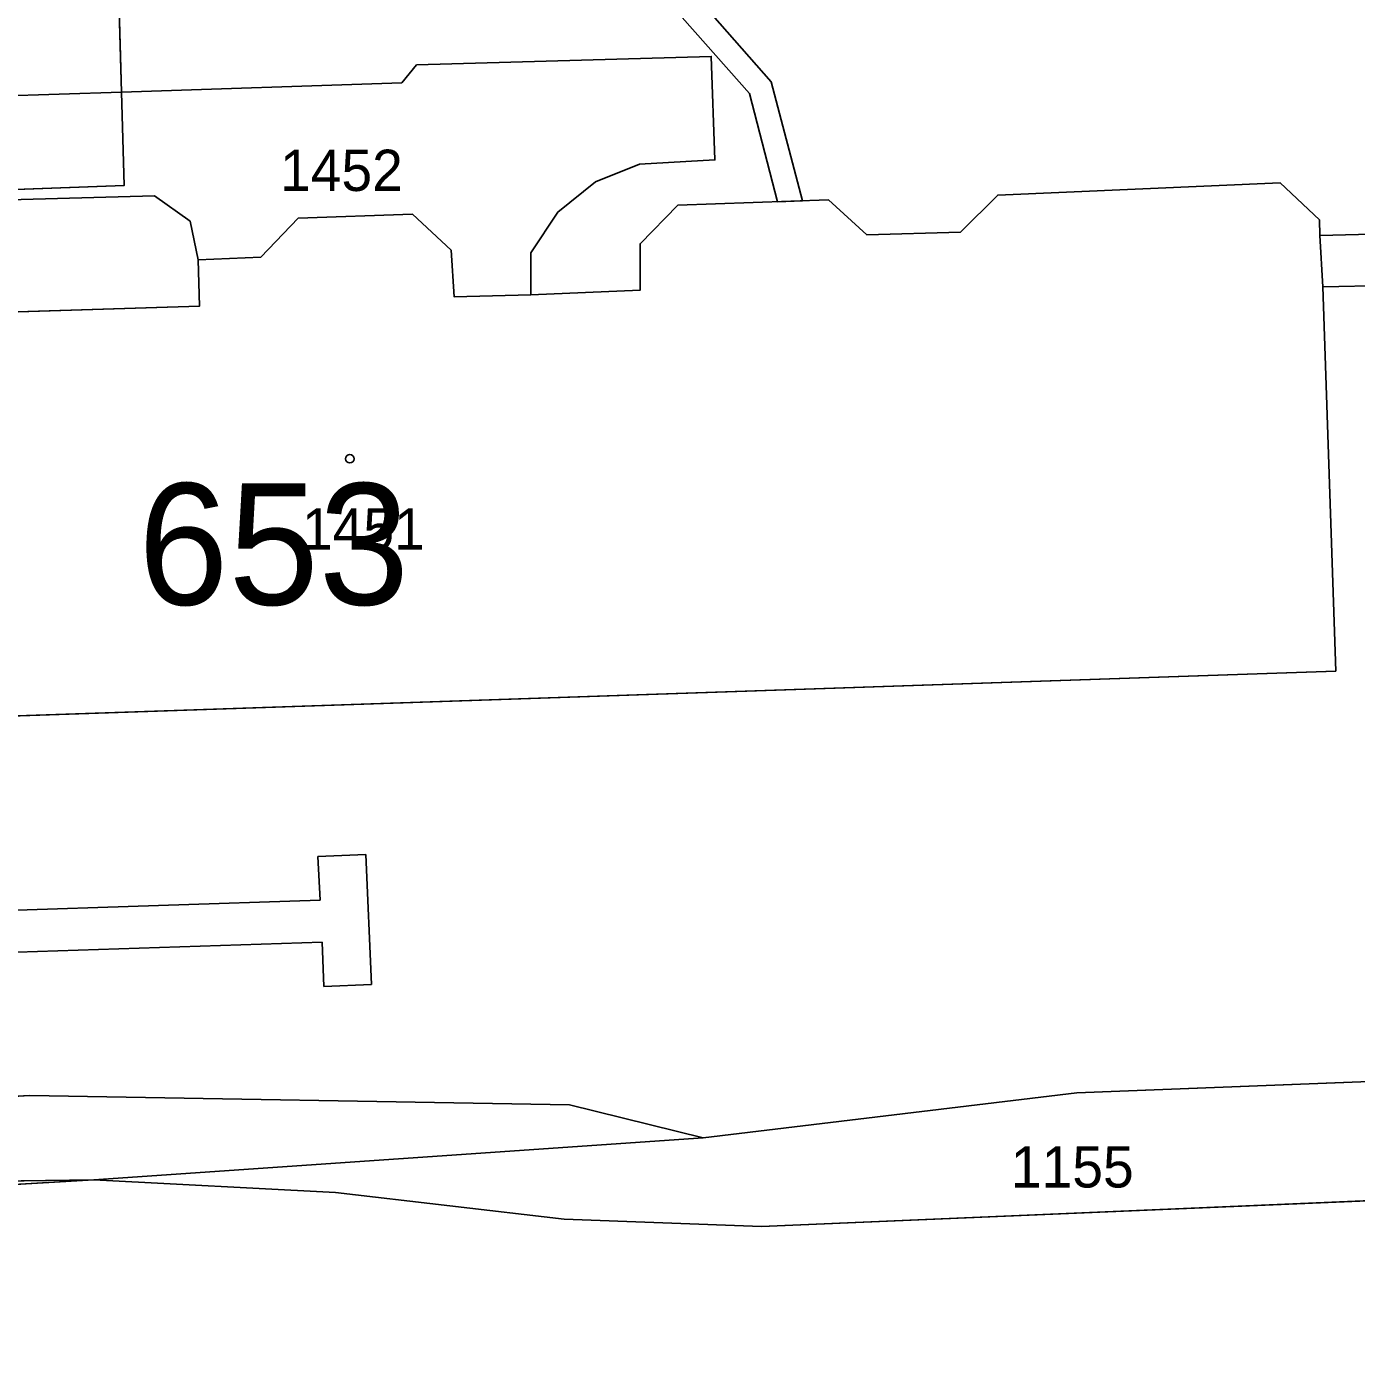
# Model space of a CAD drawing. Extents: x -689422 to -685210, y -987725 to -982160.
# Drawn here: x -687326.7 to -687272, y -985197.4 to -985142.7 of the extents above; entities that cross this region are included whole.
import ezdxf

# ---------------------------------------------------------------- set-up
doc = ezdxf.new("R2010")
doc.units = 0
for name, color, linetype in [('KN_Budovy', 7, 'Continuous'), ('KN_Budovy_cisla_domovni', 7, 'Continuous'), ('KN_Hranice_parcel', 7, 'Continuous'), ('KN_Hranice_parcel_vnitrni_kresba', 7, 'Continuous'), ('KN_Parcelni cisla', 7, 'Continuous'), ('KN_Polygon parcely', 7, 'Continuous'), ('KN_POZEMKY_OSTATNI PLOCHA', 7, 'Continuous'), ('KN_POZEMKY_ZASTAVENA PLOCHA', 7, 'Continuous'), ('KN_VYUZITI_16_ostatni plocha_silnice', 7, 'Continuous'), ('KN_VYUZITI_17_ostatni plocha_ostatni komunikace', 7, 'Continuous'), ('KN_VYUZITI_19_ostatni plocha_zelen', 7, 'Continuous'), ('KN_VYUZITI_26_ostatni plocha_jina plocha', 7, 'Continuous'), ('KN_Věcná břemena k části', 7, 'Continuous'), ('KN_Značky budov', 7, 'Continuous')]:
    doc.layers.add(name, color=color, linetype=linetype)

msp = doc.modelspace()

# ---------------------------------------------------------------- linework, layer by layer
at = {"layer": 'KN_Budovy'}
msp.add_lwpolyline([(-687339.96, -985171.48), (-687272.86, -985169.2), (-687273.39, -985153.39), (-687273.51, -985151.27), (-687273.53, -985150.63), (-687275.15, -985149.11), (-687286.77, -985149.61), (-687288.3, -985151.13), (-687292.16, -985151.24), (-687293.74, -985149.8), (-687299.93, -985150.03), (-687301.49, -985151.61), (-687301.48, -985153.52), (-687305.99, -985153.72), (-687309.14, -985153.8), (-687309.26, -985151.88), (-687310.86, -985150.4), (-687315.56, -985150.56), (-687317.1, -985152.17), (-687319.68, -985152.28), (-687319.62, -985154.18), (-687328.47, -985154.46)], dxfattribs=at)
at = {"layer": 'KN_Hranice_parcel'}
for p, q in [((-687298.9, -985188.41), (-687323.97, -985190.13)), ((-687323.97, -985190.13), (-687353.85, -985191.9))]:
    msp.add_line(p, q, dxfattribs=at)
for points in [[(-687267.21, -985185.92), (-687268.11, -985139.56), (-687268.7, -985109.17), (-687270.4, -985103.48), (-687273.4, -985099.35), (-687276.68, -985097.06), (-687280.33, -985095.42), (-687284.33, -985094.85), (-687311.27, -985095.57), (-687313.4, -985095.63), (-687317.71, -985095.74), (-687324.25, -985095.91), (-687323.99, -985104.87), (-687323.74, -985113.58), (-687323.68, -985115.8), (-687322.83, -985145.37)], [(-687322.83, -985145.37), (-687311.3, -985144.99), (-687310.69, -985144.25), (-687298.56, -985143.9), (-687298.41, -985148.16), (-687301.51, -985148.34), (-687303.33, -985149.07), (-687304.87, -985150.31), (-687305.98, -985151.98), (-687305.99, -985153.72)], [(-687322.83, -985145.37), (-687322.72, -985149.21), (-687332.03, -985149.56), (-687355.94, -985150.45), (-687359.85, -985150.57), (-687359.85, -985150.79)], [(-687305.99, -985153.72), (-687301.48, -985153.52), (-687301.49, -985151.61), (-687299.93, -985150.03), (-687293.74, -985149.8), (-687292.16, -985151.24), (-687288.3, -985151.13), (-687286.77, -985149.61), (-687275.15, -985149.11), (-687273.53, -985150.63), (-687273.51, -985151.27), (-687273.39, -985153.39), (-687272.86, -985169.2), (-687339.96, -985171.48), (-687339.8, -985177.45), (-687359.12, -985178.08), (-687359.87, -985155.5), (-687347.48, -985155.1), (-687347.51, -985153.21)], [(-687305.99, -985153.72), (-687309.14, -985153.8), (-687309.26, -985151.88), (-687310.86, -985150.4), (-687315.56, -985150.56), (-687317.1, -985152.17), (-687319.68, -985152.28), (-687319.62, -985154.18), (-687328.47, -985154.46), (-687328.59, -985152.48), (-687330.21, -985150.98), (-687340.89, -985151.37), (-687342.57, -985152.73), (-687344.34, -985152.8), (-687343.78, -985152.08), (-687344.81, -985151.23), (-687345.44, -985151.97), (-687346.03, -985151.5), (-687347.51, -985153.21)], [(-687267.21, -985185.92), (-687283.52, -985186.56), (-687298.9, -985188.41)], [(-687298.9, -985188.41), (-687304.4, -985187.05), (-687326.6, -985186.67), (-687340.1, -985187.39), (-687344.42, -985187.59), (-687350.23, -985188.41), (-687356.42, -985189.87), (-687360.38, -985190.34), (-687367.24, -985190.31)], [(-687353.85, -985191.9), (-687345.02, -985190.44), (-687323.97, -985190.13)], [(-687268.63, -985190.87), (-687296.49, -985192.06), (-687304.61, -985191.75), (-687314.02, -985190.66), (-687323.97, -985190.13)]]:
    msp.add_lwpolyline(points, dxfattribs=at)
at = {"layer": 'KN_Hranice_parcel_vnitrni_kresba'}
for p, q in [((-687322.83, -985145.37), (-687330.55, -985145.63)), ((-687344.57, -985150.26), (-687321.47, -985149.64)), ((-687320.01, -985150.68), (-687321.47, -985149.64)), ((-687319.68, -985152.28), (-687320.01, -985150.68)), ((-687273.51, -985151.27), (-687270.87, -985151.2)), ((-687268.66, -985153.27), (-687273.39, -985153.39)), ((-687314.76, -985176.83), (-687312.78, -985176.75)), ((-687312.78, -985176.75), (-687312.54, -985182.1)), ((-687314.66, -985178.63), (-687314.76, -985176.83)), ((-687360.53, -985180.14), (-687314.66, -985178.63)), ((-687314.57, -985180.35), (-687362.24, -985181.9)), ((-687314.5, -985182.18), (-687314.57, -985180.35)), ((-687312.54, -985182.1), (-687314.5, -985182.18))]:
    msp.add_line(p, q, dxfattribs=at)
at = {"layer": 'KN_Polygon parcely'}
for points in [[(-687323.68, -985115.8), (-687322.83, -985145.37), (-687311.3, -985144.99), (-687310.69, -985144.25), (-687298.56, -985143.9), (-687298.41, -985148.16), (-687301.51, -985148.34), (-687303.33, -985149.07), (-687304.87, -985150.31), (-687305.98, -985151.98), (-687305.99, -985153.72), (-687301.48, -985153.52), (-687301.49, -985151.61), (-687299.93, -985150.03), (-687293.74, -985149.8), (-687292.16, -985151.24), (-687288.3, -985151.13), (-687286.77, -985149.61), (-687275.15, -985149.11), (-687273.53, -985150.63), (-687273.51, -985151.27), (-687273.39, -985153.39), (-687272.86, -985169.2), (-687339.96, -985171.48)], [(-687332.03, -985149.56), (-687322.72, -985149.21), (-687322.83, -985145.37), (-687323.68, -985115.8)], [(-687340.1, -985187.39), (-687326.6, -985186.67), (-687304.4, -985187.05), (-687298.9, -985188.41), (-687283.52, -985186.56), (-687267.21, -985185.92), (-687268.11, -985139.56)], [(-687328.47, -985154.46), (-687319.62, -985154.18), (-687319.68, -985152.28), (-687317.1, -985152.17), (-687315.56, -985150.56), (-687310.86, -985150.4), (-687309.26, -985151.88), (-687309.14, -985153.8), (-687305.99, -985153.72), (-687305.98, -985151.98), (-687304.87, -985150.31), (-687303.33, -985149.07), (-687301.51, -985148.34), (-687298.41, -985148.16), (-687298.56, -985143.9), (-687310.69, -985144.25), (-687311.3, -985144.99), (-687322.83, -985145.37), (-687322.72, -985149.21), (-687332.03, -985149.56)], [(-687339.96, -985171.48), (-687272.86, -985169.2), (-687273.39, -985153.39), (-687273.51, -985151.27), (-687273.53, -985150.63), (-687275.15, -985149.11), (-687286.77, -985149.61), (-687288.3, -985151.13), (-687292.16, -985151.24), (-687293.74, -985149.8), (-687299.93, -985150.03), (-687301.49, -985151.61), (-687301.48, -985153.52), (-687305.99, -985153.72), (-687309.14, -985153.8), (-687309.26, -985151.88), (-687310.86, -985150.4), (-687315.56, -985150.56), (-687317.1, -985152.17), (-687319.68, -985152.28), (-687319.62, -985154.18), (-687328.47, -985154.46)], [(-687234.71, -985189.6), (-687258.83, -985190.49), (-687268.63, -985190.87), (-687296.49, -985192.06), (-687304.61, -985191.75), (-687314.02, -985190.66), (-687323.97, -985190.13), (-687353.85, -985191.9), (-687364.63, -985193.12), (-687375.68, -985193.14), (-687410.24, -985195.49), (-687415.42, -985195.84), (-687418.08, -985196.02), (-687420.45, -985188.12), (-687432.98, -985186.35), (-687433.75, -985187.44), (-687437.29, -985192.45), (-687451, -985191.64), (-687452.77, -985199.74)]]:
    msp.add_lwpolyline(points, dxfattribs=at)
for points in [[(-687298.9, -985188.41), (-687323.97, -985190.13), (-687314.02, -985190.66), (-687304.61, -985191.75), (-687296.49, -985192.06), (-687268.63, -985190.87), (-687267.21, -985185.92), (-687283.52, -985186.56)], [(-687323.97, -985190.13), (-687298.9, -985188.41), (-687304.4, -985187.05), (-687326.6, -985186.67), (-687340.1, -985187.39), (-687344.42, -985187.59), (-687350.23, -985188.41), (-687356.42, -985189.87), (-687360.38, -985190.34), (-687367.24, -985190.31), (-687366.91, -985192.13), (-687364.63, -985193.12), (-687353.85, -985191.9), (-687345.02, -985190.44)], [(-687353.85, -985191.9), (-687323.97, -985190.13), (-687345.02, -985190.44)]]:
    msp.add_lwpolyline(points, close=True, dxfattribs=at)
at = {"layer": 'KN_POZEMKY_OSTATNI PLOCHA'}
for p, q in [((-687322.83, -985145.37), (-687323.68, -985115.8)), ((-687323.68, -985115.8), (-687322.83, -985145.37)), ((-687298.56, -985143.9), (-687310.69, -985144.25)), ((-687310.69, -985144.25), (-687298.56, -985143.9)), ((-687298.41, -985148.16), (-687298.56, -985143.9)), ((-687298.56, -985143.9), (-687298.41, -985148.16)), ((-687310.69, -985144.25), (-687311.3, -985144.99)), ((-687311.3, -985144.99), (-687310.69, -985144.25)), ((-687311.3, -985144.99), (-687322.83, -985145.37)), ((-687322.83, -985145.37), (-687311.3, -985144.99)), ((-687322.72, -985149.21), (-687322.83, -985145.37)), ((-687322.83, -985145.37), (-687322.72, -985149.21)), ((-687301.51, -985148.34), (-687298.41, -985148.16)), ((-687298.41, -985148.16), (-687301.51, -985148.34)), ((-687303.33, -985149.07), (-687301.51, -985148.34)), ((-687301.51, -985148.34), (-687303.33, -985149.07)), ((-687332.03, -985149.56), (-687322.72, -985149.21)), ((-687322.72, -985149.21), (-687332.03, -985149.56)), ((-687304.87, -985150.31), (-687303.33, -985149.07)), ((-687303.33, -985149.07), (-687304.87, -985150.31)), ((-687275.15, -985149.11), (-687286.77, -985149.61)), ((-687273.53, -985150.63), (-687275.15, -985149.11)), ((-687293.74, -985149.8), (-687299.93, -985150.03)), ((-687292.16, -985151.24), (-687293.74, -985149.8)), ((-687286.77, -985149.61), (-687288.3, -985151.13)), ((-687310.86, -985150.4), (-687315.56, -985150.56)), ((-687309.26, -985151.88), (-687310.86, -985150.4)), ((-687305.98, -985151.98), (-687304.87, -985150.31)), ((-687304.87, -985150.31), (-687305.98, -985151.98)), ((-687299.93, -985150.03), (-687301.49, -985151.61)), ((-687315.56, -985150.56), (-687317.1, -985152.17)), ((-687273.51, -985151.27), (-687273.53, -985150.63)), ((-687301.49, -985151.61), (-687301.48, -985153.52)), ((-687288.3, -985151.13), (-687292.16, -985151.24)), ((-687273.39, -985153.39), (-687273.51, -985151.27)), ((-687309.14, -985153.8), (-687309.26, -985151.88)), ((-687305.99, -985153.72), (-687305.98, -985151.98)), ((-687305.98, -985151.98), (-687305.99, -985153.72)), ((-687317.1, -985152.17), (-687319.68, -985152.28)), ((-687319.68, -985152.28), (-687319.62, -985154.18)), ((-687305.99, -985153.72), (-687309.14, -985153.8)), ((-687301.48, -985153.52), (-687305.99, -985153.72)), ((-687272.86, -985169.2), (-687273.39, -985153.39)), ((-687319.62, -985154.18), (-687328.47, -985154.46)), ((-687339.96, -985171.48), (-687272.86, -985169.2)), ((-687267.21, -985185.92), (-687283.52, -985186.56)), ((-687283.52, -985186.56), (-687267.21, -985185.92)), ((-687283.52, -985186.56), (-687298.9, -985188.41)), ((-687298.9, -985188.41), (-687283.52, -985186.56)), ((-687340.1, -985187.39), (-687326.6, -985186.67)), ((-687326.6, -985186.67), (-687340.1, -985187.39)), ((-687326.6, -985186.67), (-687304.4, -985187.05)), ((-687304.4, -985187.05), (-687326.6, -985186.67)), ((-687304.4, -985187.05), (-687298.9, -985188.41)), ((-687298.9, -985188.41), (-687304.4, -985187.05)), ((-687298.9, -985188.41), (-687323.97, -985190.13)), ((-687323.97, -985190.13), (-687298.9, -985188.41)), ((-687323.97, -985190.13), (-687353.85, -985191.9)), ((-687353.85, -985191.9), (-687323.97, -985190.13)), ((-687323.97, -985190.13), (-687345.02, -985190.44)), ((-687345.02, -985190.44), (-687323.97, -985190.13)), ((-687314.02, -985190.66), (-687323.97, -985190.13)), ((-687323.97, -985190.13), (-687314.02, -985190.66)), ((-687304.61, -985191.75), (-687314.02, -985190.66)), ((-687314.02, -985190.66), (-687304.61, -985191.75)), ((-687268.63, -985190.87), (-687296.49, -985192.06)), ((-687296.49, -985192.06), (-687268.63, -985190.87)), ((-687296.49, -985192.06), (-687304.61, -985191.75)), ((-687304.61, -985191.75), (-687296.49, -985192.06))]:
    msp.add_line(p, q, dxfattribs=at)
at = {"layer": 'KN_POZEMKY_ZASTAVENA PLOCHA'}
for p, q in [((-687286.77, -985149.61), (-687275.15, -985149.11)), ((-687275.15, -985149.11), (-687273.53, -985150.63)), ((-687299.93, -985150.03), (-687293.74, -985149.8)), ((-687293.74, -985149.8), (-687292.16, -985151.24)), ((-687288.3, -985151.13), (-687286.77, -985149.61)), ((-687315.56, -985150.56), (-687310.86, -985150.4)), ((-687310.86, -985150.4), (-687309.26, -985151.88)), ((-687301.49, -985151.61), (-687299.93, -985150.03)), ((-687317.1, -985152.17), (-687315.56, -985150.56)), ((-687273.53, -985150.63), (-687273.51, -985151.27)), ((-687301.48, -985153.52), (-687301.49, -985151.61)), ((-687292.16, -985151.24), (-687288.3, -985151.13)), ((-687273.51, -985151.27), (-687273.39, -985153.39)), ((-687309.26, -985151.88), (-687309.14, -985153.8)), ((-687319.68, -985152.28), (-687317.1, -985152.17)), ((-687319.62, -985154.18), (-687319.68, -985152.28)), ((-687309.14, -985153.8), (-687305.99, -985153.72)), ((-687305.99, -985153.72), (-687301.48, -985153.52)), ((-687273.39, -985153.39), (-687272.86, -985169.2)), ((-687328.47, -985154.46), (-687319.62, -985154.18)), ((-687272.86, -985169.2), (-687339.96, -985171.48))]:
    msp.add_line(p, q, dxfattribs=at)
at = {"layer": 'KN_VYUZITI_16_ostatni plocha_silnice'}
for p, q in [((-687323.97, -985190.13), (-687353.85, -985191.9)), ((-687353.85, -985191.9), (-687323.97, -985190.13)), ((-687345.02, -985190.44), (-687323.97, -985190.13)), ((-687323.97, -985190.13), (-687314.02, -985190.66)), ((-687314.02, -985190.66), (-687304.61, -985191.75)), ((-687296.49, -985192.06), (-687268.63, -985190.87)), ((-687304.61, -985191.75), (-687296.49, -985192.06))]:
    msp.add_line(p, q, dxfattribs=at)
at = {"layer": 'KN_VYUZITI_17_ostatni plocha_ostatni komunikace'}
for p, q in [((-687323.68, -985115.8), (-687322.83, -985145.37)), ((-687310.69, -985144.25), (-687298.56, -985143.9)), ((-687298.56, -985143.9), (-687298.41, -985148.16)), ((-687311.3, -985144.99), (-687310.69, -985144.25)), ((-687322.83, -985145.37), (-687311.3, -985144.99)), ((-687322.72, -985149.21), (-687322.83, -985145.37)), ((-687322.83, -985145.37), (-687322.72, -985149.21)), ((-687298.41, -985148.16), (-687301.51, -985148.34)), ((-687301.51, -985148.34), (-687303.33, -985149.07)), ((-687332.03, -985149.56), (-687322.72, -985149.21)), ((-687322.72, -985149.21), (-687332.03, -985149.56)), ((-687303.33, -985149.07), (-687304.87, -985150.31)), ((-687310.86, -985150.4), (-687315.56, -985150.56)), ((-687309.26, -985151.88), (-687310.86, -985150.4)), ((-687304.87, -985150.31), (-687305.98, -985151.98)), ((-687315.56, -985150.56), (-687317.1, -985152.17)), ((-687309.14, -985153.8), (-687309.26, -985151.88)), ((-687305.98, -985151.98), (-687305.99, -985153.72)), ((-687317.1, -985152.17), (-687319.68, -985152.28)), ((-687319.68, -985152.28), (-687319.62, -985154.18)), ((-687305.99, -985153.72), (-687309.14, -985153.8)), ((-687319.62, -985154.18), (-687328.47, -985154.46))]:
    msp.add_line(p, q, dxfattribs=at)
at = {"layer": 'KN_VYUZITI_19_ostatni plocha_zelen'}
for p, q in [((-687322.83, -985145.37), (-687323.68, -985115.8)), ((-687298.56, -985143.9), (-687310.69, -985144.25)), ((-687298.41, -985148.16), (-687298.56, -985143.9)), ((-687310.69, -985144.25), (-687311.3, -985144.99)), ((-687311.3, -985144.99), (-687322.83, -985145.37)), ((-687301.51, -985148.34), (-687298.41, -985148.16)), ((-687303.33, -985149.07), (-687301.51, -985148.34)), ((-687304.87, -985150.31), (-687303.33, -985149.07)), ((-687275.15, -985149.11), (-687286.77, -985149.61)), ((-687273.53, -985150.63), (-687275.15, -985149.11)), ((-687293.74, -985149.8), (-687299.93, -985150.03)), ((-687292.16, -985151.24), (-687293.74, -985149.8)), ((-687286.77, -985149.61), (-687288.3, -985151.13)), ((-687305.98, -985151.98), (-687304.87, -985150.31)), ((-687299.93, -985150.03), (-687301.49, -985151.61)), ((-687273.51, -985151.27), (-687273.53, -985150.63)), ((-687301.49, -985151.61), (-687301.48, -985153.52)), ((-687288.3, -985151.13), (-687292.16, -985151.24)), ((-687273.39, -985153.39), (-687273.51, -985151.27)), ((-687305.99, -985153.72), (-687305.98, -985151.98)), ((-687301.48, -985153.52), (-687305.99, -985153.72)), ((-687272.86, -985169.2), (-687273.39, -985153.39)), ((-687339.96, -985171.48), (-687272.86, -985169.2)), ((-687267.21, -985185.92), (-687283.52, -985186.56)), ((-687283.52, -985186.56), (-687298.9, -985188.41)), ((-687340.1, -985187.39), (-687326.6, -985186.67)), ((-687326.6, -985186.67), (-687340.1, -985187.39)), ((-687326.6, -985186.67), (-687304.4, -985187.05)), ((-687304.4, -985187.05), (-687326.6, -985186.67)), ((-687304.4, -985187.05), (-687298.9, -985188.41)), ((-687298.9, -985188.41), (-687304.4, -985187.05)), ((-687298.9, -985188.41), (-687323.97, -985190.13)), ((-687323.97, -985190.13), (-687345.02, -985190.44))]:
    msp.add_line(p, q, dxfattribs=at)
at = {"layer": 'KN_VYUZITI_26_ostatni plocha_jina plocha'}
for p, q in [((-687283.52, -985186.56), (-687267.21, -985185.92)), ((-687298.9, -985188.41), (-687283.52, -985186.56)), ((-687323.97, -985190.13), (-687298.9, -985188.41)), ((-687314.02, -985190.66), (-687323.97, -985190.13)), ((-687304.61, -985191.75), (-687314.02, -985190.66)), ((-687268.63, -985190.87), (-687296.49, -985192.06)), ((-687296.49, -985192.06), (-687304.61, -985191.75))]:
    msp.add_line(p, q, dxfattribs=at)
at = {"layer": 'KN_Věcná břemena k části'}
msp.add_lwpolyline([(-687301.24, -985141.8), (-687300.18, -985141.82), (-687296.99, -985145.43), (-687295.84, -985149.88), (-687294.81, -985149.84), (-687296.09, -985144.95), (-687299.72, -985140.82), (-687301.28, -985140.8), (-687306.48, -985141.33), (-687307.66, -985140.29), (-687310.61, -985133.33), (-687314.09, -985127.12), (-687317.84, -985119.76), (-687314.94, -985119.92), (-687310.17, -985119.67), (-687308.47, -985119.31), (-687308.5, -985118.29), (-687310.31, -985118.67), (-687314.94, -985118.92), (-687318.64, -985118.72), (-687322.08, -985118.35), (-687323.6, -985118.45), (-687327.08, -985118.67)], dxfattribs=at)
at = {"layer": 'KN_Značky budov'}
msp.add_circle((-687313.437, -985160.459), 0.175, dxfattribs=at)

# ---------------------------------------------------------------- texts
at = {"layer": 'KN_Budovy_cisla_domovni'}
msp.add_text('653', height=5, dxfattribs=at).set_placement((-687322.15, -985166.469))
at = {"layer": 'KN_Parcelni cisla'}
for s, p in [('1452', (-687316.31, -985149.44)), ('1451', (-687315.41, -985164.2)), ('1155', (-687286.23, -985190.45))]:
    msp.add_text(s, height=1.7, dxfattribs=at).set_placement(p)

doc.saveas('drawing.dxf')
